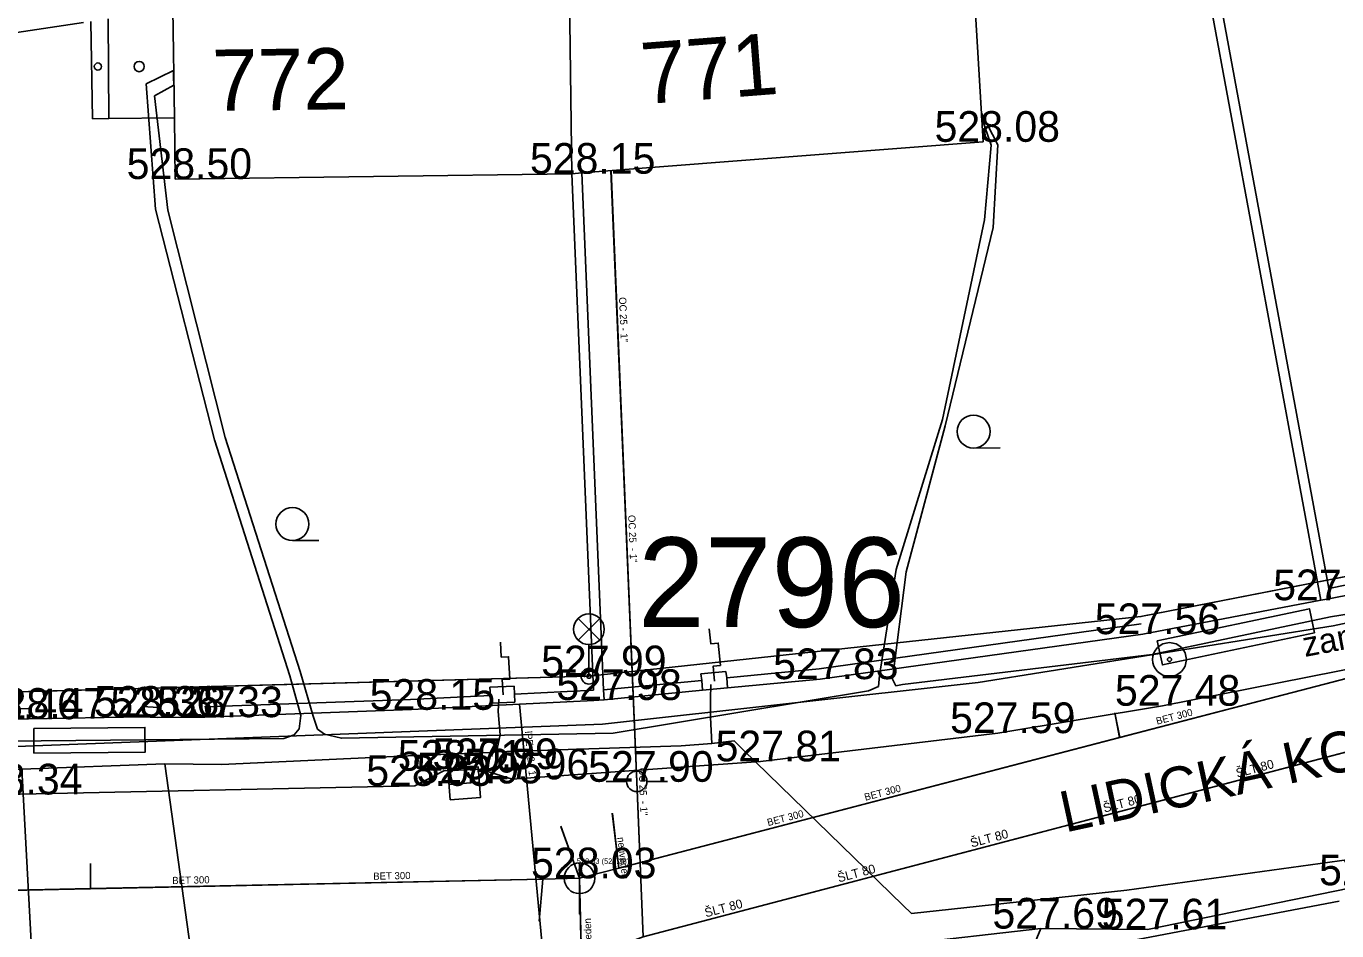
# Model space of a CAD drawing. Extents: x -668867 to -667827, y -1131943 to -1131019.
# Drawn here: x -668795.16 to -668763.11, y -1131288.67 to -1131266.55 of the extents above; entities that cross this region are included whole.
import ezdxf

# ---------------------------------------------------------------- set-up
doc = ezdxf.new("R2010")
doc.units = 0
for name, color, linetype in [('G_Bod_tecka', 7, 'Continuous'), ('G_Bod_vyska', 7, 'Continuous'), ('G_Bodove_pole', 7, 'Continuous'), ('G_Budovy-znacky', 7, 'Continuous'), ('G_Budovy_Objekty', 7, 'Continuous'), ('G_Budovy_vstupy', 7, 'Continuous'), ('G_Cisla_popisna', 7, 'Continuous'), ('G_Objekty_technicke', 7, 'Continuous'), ('G_Plochy_zpevnene', 7, 'Continuous'), ('G_Ploty', 7, 'Continuous'), ('G_Ploty_vstupy', 7, 'Continuous'), ('G_Popisy_Nazvy', 7, 'Continuous'), ('G_Popisy_povrchu', 7, 'Continuous'), ('G_Site-kanalizace', 7, 'Continuous'), ('G_Site-Rozvadece', 7, 'Continuous'), ('G_Site-vodovod', 7, 'Continuous'), ('G_Z_CHRANICKA-TEPLOVOD_kotovane', 7, 'Continuous'), ('G_Z_ELsilove_podz_kotovane', 7, 'Continuous'), ('G_Z_KANAL_podz_kotovane', 7, 'Continuous'), ('G_Z_PLYNY_podz_geodeticky', 7, 'Continuous'), ('G_Z_SPOJE_podz_geodeticky', 7, 'Continuous'), ('G_Z_SPOJE_podz_priblizne', 7, 'Continuous'), ('G_Z_VODA_podz_kotovane', 7, 'Continuous'), ('G_Zelen-Znacky', 7, 'Continuous'), ('Vrstva 1', 7, 'Continuous'), ('Vrstva 12', 7, 'Continuous'), ('Vrstva 13', 7, 'Continuous'), ('Vrstva 17', 7, 'Continuous'), ('Vrstva 2', 7, 'Continuous'), ('Vrstva 25', 7, 'Continuous'), ('Vrstva 26', 7, 'Continuous'), ('Vrstva 3', 7, 'Continuous'), ('Vrstva 4', 7, 'Continuous'), ('Vrstva 6', 7, 'Continuous'), ('Vrstva 8', 7, 'Continuous')]:
    doc.layers.add(name, color=color, linetype=linetype)

msp = doc.modelspace()

# ---------------------------------------------------------------- linework, layer by layer
at = {"layer": 'G_Bod_tecka'}
for p, q in [((-668771.76, -1131269.38), (-668771.76, -1131269.38)), ((-668781.82, -1131270.16), (-668781.82, -1131270.16)), ((-668791.52, -1131270.29), (-668791.52, -1131270.29)), ((-668763.5, -1131280.59), (-668763.5, -1131280.59)), ((-668767.85, -1131281.42), (-668767.85, -1131281.42)), ((-668781.4, -1131282.45), (-668781.4, -1131282.45)), ((-668775.74, -1131282.52), (-668775.74, -1131282.52)), ((-668781.03, -1131283.03), (-668781.03, -1131283.03)), ((-668785.74, -1131283.27), (-668785.74, -1131283.27)), ((-668767.37, -1131283.17), (-668767.37, -1131283.17)), ((-668795.11, -1131283.49), (-668795.11, -1131283.49)), ((-668792.33, -1131283.44), (-668792.33, -1131283.44)), ((-668791.94, -1131283.46), (-668791.94, -1131283.46)), ((-668790.79, -1131283.45), (-668790.79, -1131283.45)), ((-668771.4, -1131283.84), (-668771.4, -1131283.84)), ((-668777.2, -1131284.53), (-668777.2, -1131284.53)), ((-668784.95, -1131284.76), (-668784.95, -1131284.76)), ((-668784.06, -1131284.72), (-668784.06, -1131284.72)), ((-668783.28, -1131284.97), (-668783.28, -1131284.97)), ((-668785.66, -1131285.13), (-668785.66, -1131285.13)), ((-668784.45, -1131285.07), (-668784.45, -1131285.07)), ((-668780.23, -1131285.03), (-668780.23, -1131285.03)), ((-668781.63, -1131287.39), (-668781.63, -1131287.39)), ((-668770.35, -1131288.62), (-668770.35, -1131288.62)), ((-668767.74, -1131288.64), (-668767.74, -1131288.64))]:
    msp.add_line(p, q, dxfattribs=at)
at = {"layer": 'G_Bodove_pole'}
for radius in [0.412, 0.05]:
    msp.add_circle((-668767.2, -1131282.04), radius, dxfattribs=at)
at = {"layer": 'G_Budovy-znacky'}
for centre, radius in [((-668793.41, -1131267.54), 0.0875), ((-668792.4, -1131267.54), 0.125)]:
    msp.add_circle(centre, radius, dxfattribs=at)
at = {"layer": 'G_Budovy_Objekty'}
for p, q in [((-668781.88, -1131265.16), (-668781.82, -1131270.16)), ((-668771.76, -1131269.38), (-668772, -1131265.27)), ((-668793.16, -1131266.37), (-668793.14, -1131268.81)), ((-668791.58, -1131266.14), (-668791.54, -1131268.79)), ((-668793.58, -1131266.44), (-668793.54, -1131268.82)), ((-668793.54, -1131268.82), (-668793.14, -1131268.81)), ((-668793.14, -1131268.81), (-668791.54, -1131268.79)), ((-668791.54, -1131268.79), (-668791.52, -1131270.29)), ((-668781.57, -1131270.14), (-668771.76, -1131269.38)), ((-668791.52, -1131270.29), (-668781.82, -1131270.16)), ((-668781.82, -1131270.16), (-668781.57, -1131270.14))]:
    msp.add_line(p, q, dxfattribs=at)
at = {"layer": 'G_Budovy_vstupy'}
msp.add_line((-668796.13, -1131266.82), (-668793.76, -1131266.46), dxfattribs=at)
at = {"layer": 'G_Objekty_technicke'}
for p, q in [((-668781.665, -1131281.035), (-668781.135, -1131281.565)), ((-668781.665, -1131281.565), (-668781.135, -1131281.035)), ((-668781.4, -1131282.45), (-668781.4, -1131281.675))]:
    msp.add_line(p, q, dxfattribs=at)
for centre, radius in [((-668781.4, -1131281.3), 0.375), ((-668781.4, -1131282.45), 0.19), ((-668781.4, -1131282.45), 0.05)]:
    msp.add_circle(centre, radius, dxfattribs=at)
at = {"layer": 'G_Plochy_zpevnene'}
for p, q in [((-668757.29, -1131281.18), (-668767.37, -1131283.17)), ((-668767.37, -1131283.17), (-668771.4, -1131283.84)), ((-668771.4, -1131283.84), (-668777.2, -1131284.53)), ((-668777.2, -1131284.53), (-668783.28, -1131284.97)), ((-668784.95, -1131284.76), (-668785.66, -1131285.13)), ((-668784.06, -1131284.72), (-668784.95, -1131284.76)), ((-668783.28, -1131284.97), (-668784.06, -1131284.72)), ((-668785.66, -1131285.13), (-668795.69, -1131285.34)), ((-668762.44, -1131287.56), (-668767.74, -1131288.64)), ((-668770.35, -1131288.62), (-668779.9, -1131289.7)), ((-668767.74, -1131288.64), (-668770.35, -1131288.62))]:
    msp.add_line(p, q, dxfattribs=at)
msp.add_lwpolyline([(-668770.35, -1131288.62), (-668770.69, -1131289.44), (-668770.72, -1131291.8)], dxfattribs=at)
at = {"layer": 'G_Ploty'}
for p, q in [((-668766.43, -1131264.76), (-668763.5, -1131280.59)), ((-668766.19, -1131264.7), (-668763.3, -1131280.3)), ((-668781.82, -1131270.16), (-668781.29, -1131282.79)), ((-668781.04, -1131282.78), (-668781.57, -1131270.14)), ((-668758.55, -1131279.36), (-668763.3, -1131280.3)), ((-668763.3, -1131280.3), (-668763.26, -1131280.55)), ((-668767.89, -1131281.17), (-668775.77, -1131282.27)), ((-668775.74, -1131282.52), (-668767.85, -1131281.42)), ((-668775.77, -1131282.27), (-668778.03, -1131282.49)), ((-668778.64, -1131282.55), (-668781.04, -1131282.78)), ((-668781.03, -1131283.03), (-668781.04, -1131282.78)), ((-668785.76, -1131283.02), (-668790.8, -1131283.2)), ((-668783.81, -1131282.92), (-668785.76, -1131283.02)), ((-668781.29, -1131282.79), (-668783.22, -1131282.89)), ((-668795.11, -1131283.24), (-668795.75, -1131283.25)), ((-668791.93, -1131283.21), (-668792.32, -1131283.19)), ((-668790.79, -1131283.45), (-668785.74, -1131283.26)), ((-668792.33, -1131283.44), (-668791.94, -1131283.46))]:
    msp.add_line(p, q, dxfattribs=at)
for points in [[(-668763.5, -1131280.59), (-668763.26, -1131280.55), (-668758.5, -1131279.61)], [(-668781.03, -1131283.03), (-668778.62, -1131282.79), (-668778.01, -1131282.73), (-668775.74, -1131282.52)], [(-668785.74, -1131283.26), (-668781.28, -1131283.04), (-668781.03, -1131283.03)], [(-668795.11, -1131283.49), (-668795.74, -1131283.5), (-668795.75, -1131283.25)]]:
    msp.add_lwpolyline(points, dxfattribs=at)
at = {"layer": 'G_Ploty_vstupy'}
for p, q in [((-668767.85, -1131281.42), (-668763.5, -1131280.59)), ((-668795.11, -1131283.49), (-668792.33, -1131283.44)), ((-668791.94, -1131283.46), (-668790.79, -1131283.45))]:
    msp.add_line(p, q, dxfattribs=at)
at = {"layer": 'G_Site-kanalizace'}
for p, q in [((-668784.823, -1131285.098), (-668784.077, -1131285.042)), ((-668781.63, -1131287.015), (-668781.63, -1131288.265))]:
    msp.add_line(p, q, dxfattribs=at)
msp.add_lwpolyline([(-668784.796, -1131285.471), (-668784.048, -1131285.414), (-668784.105, -1131284.667), (-668784.853, -1131284.724)], close=True, dxfattribs=at)
msp.add_circle((-668781.63, -1131287.39), 0.375, dxfattribs=at)
at = {"layer": 'G_Site-Rozvadece'}
for p, q in [((-668778.66, -1131282.39), (-668778.05, -1131282.33)), ((-668783.82, -1131282.72), (-668783.23, -1131282.69)), ((-668783.8, -1131283.11), (-668783.21, -1131283.08))]:
    msp.add_line(p, q, dxfattribs=at)
for points in [[(-668778.33, -1131282.57), (-668778.365, -1131282.204), (-668778.183, -1131282.186), (-668778.237, -1131281.637), (-668778.419, -1131281.654), (-668778.456, -1131281.288)], [(-668783.5, -1131282.9), (-668783.518, -1131282.532), (-668783.335, -1131282.523), (-668783.363, -1131281.971), (-668783.546, -1131281.98), (-668783.566, -1131281.612)], [(-668778.62, -1131282.79), (-668778.64, -1131282.55), (-668778.66, -1131282.39)], [(-668778.05, -1131282.33), (-668778.03, -1131282.49), (-668778.01, -1131282.73)], [(-668783.8, -1131283.11), (-668783.81, -1131282.92), (-668783.82, -1131282.72)], [(-668783.23, -1131282.69), (-668783.22, -1131282.89), (-668783.21, -1131283.08)]]:
    msp.add_lwpolyline(points, dxfattribs=at)
at = {"layer": 'G_Site-vodovod'}
for p, q in [((-668780.48, -1131285.02), (-668780.98, -1131285.02)), ((-668779.98, -1131285.02), (-668779.48, -1131285.02))]:
    msp.add_line(p, q, dxfattribs=at)
msp.add_circle((-668780.23, -1131285.02), 0.25, dxfattribs=at)
at = {"layer": 'G_Z_CHRANICKA-TEPLOVOD_kotovane'}
for points in [[(-668767.498, -1131281.586), (-668763.779, -1131280.8), (-668763.655, -1131281.387), (-668767.374, -1131282.173)], [(-668794.98, -1131283.728), (-668792.258, -1131283.702), (-668792.252, -1131284.303), (-668794.974, -1131284.329)]]:
    msp.add_lwpolyline(points, close=True, dxfattribs=at)
at = {"layer": 'G_Z_ELsilove_podz_kotovane'}
for points in [[(-668824.68, -1131279.89), (-668823.45, -1131282.62), (-668821.65, -1131283.52), (-668819.25, -1131283.48), (-668781.4, -1131282.45), (-668767.9, -1131280.99), (-668756.33, -1131278.73), (-668746.05, -1131275.82), (-668732.91, -1131271.15), (-668722.68, -1131266.71), (-668712.69, -1131261.39), (-668708.66, -1131258.98), (-668688.4, -1131244.12), (-668683.88, -1131239.34), (-668683.15, -1131238.05), (-668681.69, -1131233.48), (-668683.06, -1131228.03), (-668698.23, -1131209.83), (-668707.741, -1131197.76)], [(-668795.648, -1131284.035), (-668788.863, -1131283.97), (-668788.608, -1131283.885), (-668788.49, -1131283.735), (-668788.443, -1131283.409), (-668788.713, -1131282.436), (-668790.555, -1131276.665), (-668791.998, -1131271.026), (-668792.228, -1131267.965), (-668791.56, -1131267.633), (-668791.558, -1131267.797)], [(-668771.795, -1131268.781), (-668771.563, -1131269.46), (-668771.725, -1131271.29), (-668772.749, -1131276.172), (-668773.888, -1131279.838), (-668774.289, -1131282.431), (-668774.32, -1131282.696), (-668774.559, -1131282.806), (-668780.805, -1131283.843), (-668787.453, -1131283.964), (-668787.865, -1131283.863), (-668788.041, -1131283.74), (-668788.143, -1131283.426), (-668788.463, -1131282.334), (-668790.294, -1131276.613), (-668791.701, -1131271.051), (-668792.026, -1131268.257), (-668791.555, -1131267.994), (-668791.558, -1131267.797)], [(-668758.622, -1131280.247), (-668763.258, -1131280.996), (-668767.622, -1131281.919), (-668773.729, -1131282.654), (-668773.893, -1131282.68), (-668773.972, -1131282.518), (-668773.643, -1131279.899), (-668772.685, -1131276.322), (-668771.509, -1131271.474), (-668771.396, -1131269.454), (-668771.801, -1131268.681), (-668771.795, -1131268.781)], [(-668804.158, -1131307.774), (-668808.631, -1131303.766), (-668810.278, -1131300.929), (-668811.64, -1131296.753), (-668811.76, -1131292.559), (-668802.52, -1131291.93), (-668787.08, -1131290.69), (-668786.27, -1131297.15), (-668786.61, -1131297.405), (-668786.58, -1131297.43), (-668786.164, -1131297.189), (-668786.98, -1131290.684), (-668783.32, -1131290.53), (-668774.1, -1131289.75), (-668769.61, -1131289.2), (-668763.05, -1131287.95)]]:
    msp.add_lwpolyline(points, dxfattribs=at)
at = {"layer": 'G_Z_KANAL_podz_kotovane'}
for p, q in [((-668768.42, -1131283.95), (-668768.54, -1131283.34)), ((-668780.67, -1131287.14), (-668780.83, -1131285.8)), ((-668781.63, -1131287.39), (-668782.09, -1131286.12)), ((-668793.59, -1131287.64), (-668793.59, -1131287.03)), ((-668782.53, -1131287.41), (-668782.62, -1131288.44))]:
    msp.add_line(p, q, dxfattribs=at)
for points in [[(-668781.63, -1131287.39), (-668780.67, -1131287.14), (-668768.42, -1131283.95), (-668750.37, -1131279.25), (-668749.09, -1131278.91), (-668748.43, -1131278.74), (-668746.52, -1131278.16), (-668735.22, -1131274.82), (-668725.44, -1131271.94)], [(-668841.736, -1131288.669), (-668811.52, -1131288.03), (-668793.59, -1131287.64), (-668782.53, -1131287.41), (-668781.63, -1131287.39)], [(-668781.63, -1131287.39), (-668781.55, -1131290.66), (-668781.51, -1131292.46)]]:
    msp.add_lwpolyline(points, dxfattribs=at)
at = {"layer": 'G_Z_PLYNY_podz_geodeticky'}
for points in [[(-668822.17, -1131285.09), (-668812.38, -1131284.95), (-668802.42, -1131284.9), (-668800.25, -1131284.89), (-668795.27, -1131284.72), (-668791.77, -1131284.59), (-668790.39, -1131284.61), (-668785.64, -1131284.39), (-668783.79, -1131284.31), (-668783.66, -1131284.3), (-668779.14, -1131284.15), (-668778.39, -1131284.09), (-668777.85, -1131284.03), (-668777.62, -1131284.26), (-668773.72, -1131288.05), (-668773.51, -1131288.25), (-668768.24, -1131287.68), (-668762.57, -1131286.9), (-668755.98, -1131285.61), (-668747.13, -1131283.13), (-668743.26, -1131281.77), (-668741.01, -1131281), (-668730.06, -1131277.41)], [(-668778.39, -1131284.09), (-668778.43, -1131283.46), (-668778.43, -1131283.01), (-668778.42, -1131282.65)], [(-668783.66, -1131284.3), (-668783.57, -1131283.88), (-668783.62, -1131283.31), (-668783.6, -1131283.01)], [(-668785.76, -1131298.47), (-668785.08, -1131297.94), (-668787.43, -1131294.74), (-668789.41, -1131292.71), (-668789.73, -1131292.32), (-668790.77, -1131290.76), (-668790.98, -1131290.28), (-668791.77, -1131284.59)], [(-668795.27, -1131284.72), (-668794.98, -1131290.15), (-668794.79, -1131291.1), (-668794.3, -1131292.74), (-668793.78, -1131294.54), (-668793.7, -1131294.88)]]:
    msp.add_lwpolyline(points, dxfattribs=at)
at = {"layer": 'G_Z_SPOJE_podz_geodeticky'}
msp.add_lwpolyline([(-668825.58, -1131277.708), (-668825.5, -1131282.5), (-668821.97, -1131284.49), (-668795.83, -1131284.18), (-668781.07, -1131283.62), (-668771.88, -1131282.6), (-668763.2, -1131281.22), (-668753.19, -1131279.08), (-668746.35, -1131277.14), (-668732.15, -1131272.3), (-668719.76, -1131266.87), (-668705.05, -1131257.72), (-668701.21, -1131263.15), (-668689.08, -1131254.94), (-668681, -1131248.57), (-668677.75, -1131246.85), (-668670.63, -1131248.85), (-668649.26, -1131273.52)], dxfattribs=at)
at = {"layer": 'G_Z_SPOJE_podz_priblizne'}
msp.add_lwpolyline([(-668825.58, -1131277.708), (-668825.5, -1131282.5), (-668821.97, -1131284.49), (-668795.83, -1131284.18), (-668781.07, -1131283.62), (-668771.88, -1131282.6), (-668763.2, -1131281.22), (-668753.19, -1131279.08), (-668746.35, -1131277.14), (-668732.15, -1131272.3), (-668719.76, -1131266.87), (-668705.05, -1131257.72), (-668701.21, -1131263.15), (-668689.08, -1131254.94), (-668681, -1131248.57), (-668677.75, -1131246.85), (-668670.63, -1131248.85), (-668649.26, -1131273.52)], dxfattribs=at)
at = {"layer": 'G_Z_VODA_podz_kotovane'}
for points in [[(-668672.01, -1131235.96), (-668672.22, -1131236.13), (-668672.43, -1131236.29), (-668674.91, -1131238.73), (-668688.7, -1131250.9), (-668689.74, -1131251.7), (-668691.8, -1131253.28), (-668695.94, -1131256.47), (-668706.92, -1131264.91), (-668725.99, -1131274.18), (-668730.05, -1131275.55), (-668730.06, -1131275.55), (-668745.66, -1131279.72), (-668746.43, -1131279.98), (-668747.88, -1131280.36), (-668780.07, -1131288.82), (-668781.85, -1131289.49), (-668782.47, -1131289.67), (-668786.01, -1131289.94)], [(-668780.86, -1131270.09), (-668780.23, -1131285.03), (-668780.07, -1131288.82)], [(-668782.47, -1131289.67), (-668782.49, -1131289.63), (-668783.1, -1131283.13)]]:
    msp.add_lwpolyline(points, dxfattribs=at)
at = {"layer": 'G_Zelen-Znacky'}
for p, q in [((-668771.992, -1131276.87), (-668771.342, -1131276.867)), ((-668788.652, -1131279.13), (-668788.002, -1131279.127))]:
    msp.add_line(p, q, dxfattribs=at)
for centre in [(-668771.992, -1131276.467), (-668788.652, -1131278.727)]:
    msp.add_circle(centre, 0.403, dxfattribs=at)
at = {"layer": 'Vrstva 1'}
msp.add_line((-668781.4, -1131282.45), (-668781.4, -1131282.45), dxfattribs=at)
at = {"layer": 'Vrstva 12'}
for points in [[(-668781.63, -1131287.39), (-668780.672, -1131287.14), (-668768.418, -1131283.949), (-668750.365, -1131279.247), (-668749.089, -1131278.913), (-668748.43, -1131278.74), (-668746.516, -1131278.16), (-668735.215, -1131274.825), (-668725.44, -1131271.94)], [(-668841.736, -1131288.669), (-668811.52, -1131288.026), (-668793.594, -1131287.645), (-668782.531, -1131287.409), (-668781.63, -1131287.39)]]:
    msp.add_lwpolyline(points, dxfattribs=at)
at = {"layer": 'Vrstva 13'}
for p, q in [((-668768.418, -1131283.949), (-668768.54, -1131283.34)), ((-668780.672, -1131287.14), (-668780.827, -1131285.805)), ((-668781.63, -1131287.39), (-668782.09, -1131286.117)), ((-668793.594, -1131287.645), (-668793.594, -1131287.029)), ((-668782.531, -1131287.409), (-668782.615, -1131288.437))]:
    msp.add_line(p, q, dxfattribs=at)
msp.add_lwpolyline([(-668781.63, -1131287.39), (-668781.553, -1131290.662), (-668781.51, -1131292.46)], dxfattribs=at)
at = {"layer": 'Vrstva 17'}
for p, q in [((-668767.9, -1131280.99), (-668756.33, -1131278.73)), ((-668781.4, -1131282.45), (-668767.9, -1131280.99)), ((-668819.25, -1131283.48), (-668781.4, -1131282.45))]:
    msp.add_line(p, q, dxfattribs=at)
at = {"layer": 'Vrstva 25'}
msp.add_lwpolyline([(-668782.472, -1131289.667), (-668782.488, -1131289.63), (-668783.095, -1131283.132)], dxfattribs=at)
at = {"layer": 'Vrstva 26'}
for points in [[(-668672.011, -1131235.96), (-668672.219, -1131236.127), (-668672.428, -1131236.295), (-668674.912, -1131238.726), (-668688.701, -1131250.896), (-668689.742, -1131251.699), (-668691.8, -1131253.28), (-668695.943, -1131256.466), (-668706.92, -1131264.91), (-668725.992, -1131274.182), (-668730.05, -1131275.55), (-668730.063, -1131275.553), (-668745.656, -1131279.717), (-668746.431, -1131279.983), (-668747.882, -1131280.363), (-668780.073, -1131288.822), (-668781.85, -1131289.49), (-668782.472, -1131289.667), (-668786.009, -1131289.938)], [(-668780.855, -1131270.086), (-668780.231, -1131285.025), (-668780.073, -1131288.822)]]:
    msp.add_lwpolyline(points, dxfattribs=at)
at = {"layer": 'Vrstva 6'}
msp.add_line((-668780.231, -1131285.025), (-668780.231, -1131285.025), dxfattribs=at)
at = {"layer": 'Vrstva 8'}
msp.add_line((-668781.63, -1131287.39), (-668781.63, -1131287.39), dxfattribs=at)

# ---------------------------------------------------------------- texts
at = {"layer": 'G_Bod_vyska'}
for s, p in [('528.08', (-668772.946, -1131269.38)), ('528.50', (-668792.706, -1131270.29)), ('528.15', (-668782.842, -1131270.16)), ('527.44', (-668764.664, -1131280.59)), ('527.56', (-668769.028, -1131281.42)), ('527.99', (-668782.568, -1131282.45)), ('527.83', (-668776.894, -1131282.52)), ('527.98', (-668782.196, -1131283.03)), ('527.48', (-668768.534, -1131283.17)), ('528.46', (-668796.918, -1131283.5)), ('528.47', (-668796.274, -1131283.49)), ('528.36', (-668793.508, -1131283.44)), ('528.37', (-668793.104, -1131283.46)), ('528.33', (-668791.954, -1131283.45)), ('528.15', (-668786.762, -1131283.27)), ('527.59', (-668772.566, -1131283.84)), ('528.01', (-668786.074, -1131284.76)), ('527.99', (-668785.228, -1131284.72)), ('527.81', (-668778.302, -1131284.53)), ('528.03', (-668786.846, -1131285.13)), ('527.95', (-668785.616, -1131285.07)), ('527.96', (-668784.46, -1131284.97)), ('527.90', (-668781.418, -1131285.03)), ('528.34', (-668796.854, -1131285.34)), ('528.03', (-668782.816, -1131287.39)), ('527.41', (-668763.542, -1131287.56)), ('527.69', (-668771.53, -1131288.62)), ('527.61', (-668768.856, -1131288.64))]:
    msp.add_text(s, height=0.75, dxfattribs=at).set_placement(p)
at = {"layer": 'G_Cisla_popisna'}
for s, rotation, p in [('771', 4.4344, (-668780.07, -1131268.463)), ('772', 0.7556, (-668790.609, -1131268.627))]:
    msp.add_text(s, height=1.5, rotation=rotation, dxfattribs=at).set_placement(p)
at = {"layer": 'G_Popisy_Nazvy'}
msp.add_text('LIDICKÁ KOLONIE', height=1, rotation=12.254, dxfattribs=at).set_placement((-668769.751, -1131286.273))
at = {"layer": 'G_Popisy_povrchu'}
msp.add_text('zamk.dl.', height=0.6, rotation=10.7854, dxfattribs=at).set_placement((-668763.887, -1131281.979))
at = {"layer": 'Vrstva 2'}
msp.add_text('528.03 (525.38)', height=0.13163, dxfattribs=at).set_placement((-668781.697, -1131287.037))
at = {"layer": 'Vrstva 3'}
for s, rotation, p in [('BET 300', 14.6158, (-668767.503, -1131283.636)), ('BET 300', 14.5828, (-668774.638, -1131285.495)), ('BET 300', 14.6158, (-668777.016, -1131286.115)), ('neuveden', 276.6004, (-668780.706, -1131286.393)), ('BET 300', 1.2469, (-668786.674, -1131287.427)), ('BET 300', 1.229, (-668791.589, -1131287.531)), ('neuveden', 91.3758, (-668781.325, -1131289.394))]:
    msp.add_text(s, height=0.1755, rotation=rotation, dxfattribs=at).set_placement(p)
at = {"layer": 'Vrstva 4'}
for s, height, rotation, p in [('OC 25 - 1"', 0.1755, 272.3826, (-668780.664, -1131273.181)), ('OC 25  - 1"', 0.17551, 272.3247, (-668780.441, -1131278.509)), ('lPE  32 - 1"', 0.17551, 275.4522, (-668782.969, -1131283.799)), ('OC 25  - 1"', 0.17551, 272.3215, (-668780.183, -1131284.691)), ('ŠLT 80', 0.2194, 14.7531, (-668765.542, -1131284.931)), ('ŠLT 80', 0.2194, 14.7531, (-668768.791, -1131285.785)), ('ŠLT 80', 0.2194, 14.7531, (-668772.039, -1131286.638)), ('ŠLT 80', 0.2194, 14.7531, (-668775.288, -1131287.492)), ('ŠLT 80', 0.2194, 14.7531, (-668778.537, -1131288.346))]:
    msp.add_text(s, height=height, rotation=rotation, dxfattribs=at).set_placement(p)
msp.add_text('2796', height=2.1939, dxfattribs=at).set_placement((-668780.197, -1131281.249))

doc.saveas('drawing.dxf')
